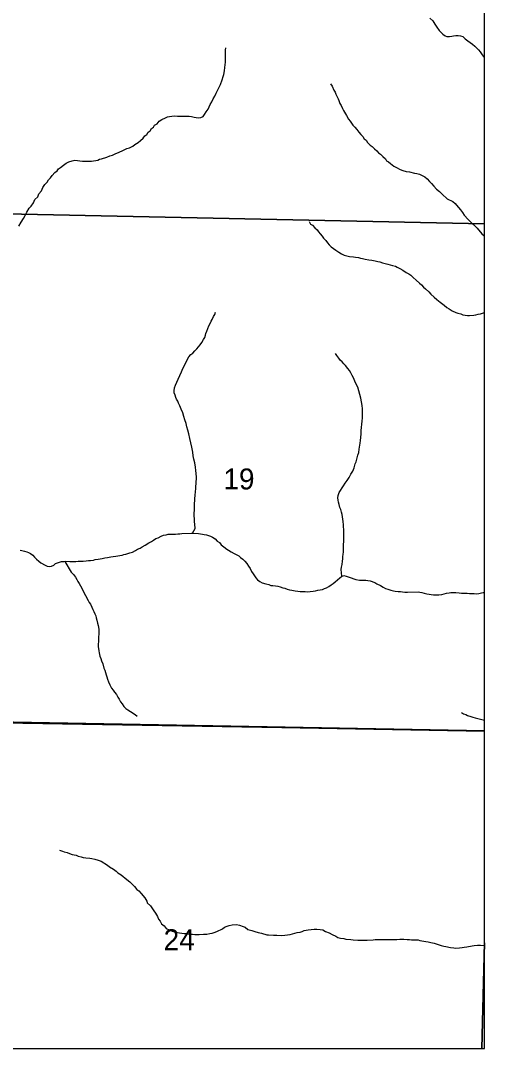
# Model space of a CAD drawing. Extents: x -10 to 158, y 8 to 33.
# Drawn here: x 43.396 to 44.324, y 15.155 to 17.212 of the extents above; entities that cross this region are included whole.
import ezdxf

# ---------------------------------------------------------------- set-up
doc = ezdxf.new("R2010")
doc.units = 0
for name, color, linetype in [('GM_X_Corporation', 7, 'Continuous'), ('GM_X_Minor_River', 7, 'Continuous'), ('GM_X_Section_Text', 7, 'Continuous')]:
    doc.layers.add(name, color=color, linetype=linetype)

msp = doc.modelspace()

# ---------------------------------------------------------------- linework, layer by layer
at = {"layer": 'GM_X_Corporation'}
for points in [[(41.4462, 15.1552), (44.324, 15.1552), (44.324, 21.9552), (41.5663, 21.9552), (41.564, 21.7852), (41.5618, 21.6932), (41.5485, 21.0008), (41.5233, 19.7709), (41.5184, 19.3523), (41.5125, 19.0268), (41.5025, 18.3092), (41.4916, 17.5539), (41.4842, 16.8508), (41.4581, 15.8355), (41.458, 15.832), (41.4573, 15.7877), (41.4556, 15.685), (41.4591, 15.5415), (41.4568, 15.5324), (41.4547, 15.4323)], [(44.324, 15.79), (44.324, 21.73), (42.4015, 21.7711), (42.3578, 21.7721), (41.564, 21.7852), (41.5618, 21.6932), (41.5485, 21.0008), (41.5233, 19.7709), (41.5184, 19.3523), (41.5125, 19.0268), (41.5025, 18.3092), (41.4916, 17.5539), (41.4842, 16.8508), (41.4581, 15.8355), (41.4922, 15.8348), (41.6019, 15.8337), (41.9512, 15.8301), (42.0434, 15.8291), (43.9186, 15.7973)], [(44.324, 16.8057), (44.324, 17.8307), (43.3612, 17.8489), (43.3329, 16.8264)], [(44.324, 15.791), (44.324, 16.8057), (43.3329, 16.8264), (43.3079, 15.8092)], [(41.4462, 15.1552), (44.324, 15.1552), (44.324, 15.79), (43.9186, 15.7973), (42.0434, 15.8291), (41.9512, 15.8301), (41.6019, 15.8337), (41.4922, 15.8348), (41.4581, 15.8355), (41.458, 15.832), (41.4573, 15.7877), (41.4556, 15.685), (41.4591, 15.5415), (41.4568, 15.5324), (41.4547, 15.4323)], [(44.324, 15.3668), (44.324, 15.791), (43.3079, 15.8092), (43.2924, 15.1552), (44.3189, 15.1552)], [(44.3189, 15.1552), (44.324, 15.1552), (44.324, 15.3668)]]:
    msp.add_lwpolyline(points, close=True, dxfattribs=at)
at = {"layer": 'GM_X_Minor_River'}
for points in [[(44.215, 17.2169), (44.2204, 17.2121), (44.2247, 17.2054), (44.2286, 17.1994), (44.2336, 17.1926), (44.2367, 17.1889), (44.2409, 17.1848), (44.2452, 17.1815), (44.249, 17.1804), (44.2539, 17.1805), (44.2584, 17.181), (44.2622, 17.1818), (44.2667, 17.1826), (44.2713, 17.1823), (44.2758, 17.1816), (44.2804, 17.1806), (44.2854, 17.1758), (44.2907, 17.1717), (44.2999, 17.165), (44.3045, 17.1609), (44.3084, 17.1576), (44.3119, 17.1539), (44.3157, 17.1494), (44.3196, 17.1438), (44.3235, 17.1385), (44.324, 17.1376)], [(43.6898, 17.0194), (43.6936, 17.0202), (43.6985, 17.0211), (43.7038, 17.0215), (43.7095, 17.0209), (43.7155, 17.021), (43.7216, 17.0207), (43.728, 17.0212), (43.7333, 17.0209), (43.7375, 17.0206), (43.7428, 17.0192), (43.7473, 17.0182), (43.7523, 17.0179), (43.7564, 17.0183), (43.7613, 17.0203), (43.7639, 17.0245), (43.7672, 17.0295), (43.7709, 17.0353), (43.7753, 17.0444), (43.7782, 17.0494), (43.7811, 17.0555), (43.7841, 17.0609), (43.787, 17.067), (43.791, 17.0747), (43.7939, 17.0804), (43.7958, 17.0842), (43.7994, 17.0934), (43.8012, 17.1003), (43.8022, 17.1041), (43.8036, 17.1117), (43.8046, 17.1185), (43.8053, 17.1235), (43.8056, 17.1292), (43.8055, 17.1371), (43.8058, 17.1409), (43.8056, 17.153), (43.8062, 17.158)], [(44.0156, 17.0856), (44.0191, 17.0807), (44.0226, 17.0728), (44.0254, 17.0691), (44.0269, 17.0653), (44.0285, 17.0608), (44.0313, 17.0559), (44.0328, 17.0521), (44.0348, 17.0461), (44.0372, 17.0424), (44.0399, 17.0363), (44.0419, 17.0326), (44.0477, 17.0221), (44.052, 17.0153), (44.0555, 17.0112), (44.0609, 17.003), (44.0648, 16.9989), (44.0687, 16.9944), (44.0729, 16.9888), (44.0768, 16.9843), (44.0806, 16.9802), (44.0834, 16.9757), (44.0872, 16.9727), (44.0899, 16.9682), (44.0953, 16.9627), (44.0991, 16.9601), (44.1038, 16.9556), (44.1084, 16.9519), (44.1118, 16.9478), (44.1157, 16.9452), (44.1203, 16.9404), (44.1261, 16.9355), (44.128, 16.9318), (44.1318, 16.9296), (44.1357, 16.9262), (44.1426, 16.921), (44.1479, 16.9181), (44.1556, 16.9145), (44.1609, 16.9123), (44.1674, 16.9105), (44.1742, 16.9095), (44.1841, 16.907), (44.1886, 16.9063), (44.1943, 16.9049), (44.1981, 16.9031), (44.205, 16.8994), (44.2096, 16.8953), (44.2139, 16.8905), (44.2181, 16.8864), (44.2224, 16.8808), (44.2278, 16.8748), (44.2339, 16.87), (44.2397, 16.8648), (44.2493, 16.8555), (44.2607, 16.85), (44.2657, 16.8463), (44.2681, 16.8426), (44.2719, 16.8381), (44.2758, 16.8332), (44.28, 16.8284), (44.2835, 16.8231), (44.2916, 16.8145), (44.2974, 16.8082), (44.302, 16.8045), (44.3055, 16.8008), (44.3097, 16.797), (44.319, 16.7858), (44.3225, 16.7821), (44.324, 16.7806)], [(43.392, 16.8006), (43.3968, 16.8087), (43.4012, 16.8163), (43.4049, 16.8224), (43.4082, 16.829), (43.4129, 16.837), (43.4167, 16.8409), (43.4215, 16.8478), (43.4244, 16.8539), (43.43, 16.8593), (43.4325, 16.8654), (43.4373, 16.8716), (43.4399, 16.878), (43.4443, 16.8842), (43.4491, 16.8892), (43.4517, 16.8934), (43.4558, 16.8977), (43.4591, 16.9019), (43.4643, 16.9081), (43.4688, 16.9115), (43.4714, 16.9154), (43.4755, 16.9185), (43.4815, 16.9228), (43.4867, 16.9267), (43.4923, 16.9298), (43.4987, 16.9318), (43.504, 16.9326), (43.5097, 16.9324), (43.5142, 16.9317), (43.5195, 16.931), (43.5248, 16.9307), (43.5373, 16.931), (43.5419, 16.9314), (43.546, 16.9323), (43.5502, 16.9331), (43.5539, 16.9347), (43.5577, 16.9355), (43.5686, 16.9387), (43.5746, 16.9415), (43.5799, 16.9427), (43.5851, 16.9459), (43.593, 16.949), (43.6002, 16.9522), (43.6084, 16.9561), (43.6137, 16.9577), (43.6201, 16.9609), (43.6242, 16.9644), (43.6313, 16.9683), (43.6354, 16.9725), (43.641, 16.9768), (43.6443, 16.9818), (43.648, 16.9841), (43.651, 16.9887), (43.6547, 16.9915), (43.6577, 16.9961), (43.6614, 16.9988), (43.664, 17.003), (43.6689, 17.0057), (43.6733, 17.0111), (43.6782, 17.0146), (43.6857, 17.0178), (43.6898, 17.0194)], [(43.9735, 16.8099), (43.9762, 16.805), (43.98, 16.8028), (43.9843, 16.7972), (43.9893, 16.7932), (43.9916, 16.7894), (43.9951, 16.7857), (43.9993, 16.7808), (44.0017, 16.7767), (44.0063, 16.7722), (44.0102, 16.7674), (44.0132, 16.7636), (44.0171, 16.7592), (44.0263, 16.7525), (44.0324, 16.7488), (44.0382, 16.7455), (44.0435, 16.7429), (44.0484, 16.7415), (44.0541, 16.7401), (44.0621, 16.7395), (44.0659, 16.7388), (44.072, 16.7382), (44.0758, 16.7371), (44.0799, 16.7364), (44.0856, 16.735), (44.0925, 16.7336), (44.0989, 16.7326), (44.105, 16.7315), (44.1107, 16.7301), (44.1145, 16.7294), (44.1202, 16.7277), (44.1255, 16.7259), (44.1305, 16.7248), (44.1403, 16.7223), (44.1457, 16.7205), (44.1495, 16.7191), (44.1545, 16.7158), (44.1606, 16.7128), (44.1675, 16.708), (44.1728, 16.7055), (44.1766, 16.7025), (44.1813, 16.6984), (44.1874, 16.6928), (44.1943, 16.6865), (44.1982, 16.6836), (44.202, 16.6787), (44.2063, 16.6754), (44.2124, 16.6694), (44.2167, 16.6646), (44.2232, 16.659), (44.229, 16.6538), (44.2351, 16.6486), (44.2435, 16.6427), (44.2489, 16.6378), (44.2535, 16.6353), (44.2596, 16.6316), (44.2665, 16.6283), (44.271, 16.6269), (44.2764, 16.6251), (44.2809, 16.6236), (44.2851, 16.6229), (44.29, 16.6223), (44.2942, 16.622), (44.3025, 16.6229), (44.307, 16.6237), (44.3116, 16.6249), (44.3161, 16.6254), (44.3199, 16.627), (44.324, 16.6283)], [(43.7399, 16.1864), (43.745, 16.1957), (43.7441, 16.2044), (43.7436, 16.2094), (43.7433, 16.2272), (43.7436, 16.2317), (43.7438, 16.242), (43.7443, 16.2556), (43.745, 16.2621), (43.7456, 16.2701), (43.7462, 16.2754), (43.7465, 16.2799), (43.7472, 16.286), (43.7477, 16.2985), (43.7472, 16.3057), (43.7464, 16.3118), (43.7455, 16.3186), (43.7442, 16.3273), (43.7426, 16.3345), (43.7413, 16.3413), (43.7404, 16.3488), (43.7387, 16.3583), (43.7367, 16.367), (43.7347, 16.376), (43.7326, 16.3851), (43.7306, 16.3927), (43.7286, 16.3994), (43.7269, 16.4059), (43.7242, 16.4134), (43.7222, 16.4198), (43.7201, 16.427), (43.717, 16.4349), (43.7146, 16.4413), (43.7119, 16.4465), (43.7103, 16.4503), (43.7079, 16.4544), (43.7064, 16.4582), (43.7048, 16.4627), (43.7032, 16.4676), (43.7027, 16.4714), (43.7034, 16.4771), (43.7056, 16.4828), (43.7081, 16.4886), (43.711, 16.4947), (43.7176, 16.5092), (43.7205, 16.5161), (43.7231, 16.5207), (43.7249, 16.5253), (43.7274, 16.5302), (43.73, 16.5348), (43.7326, 16.539), (43.7367, 16.544), (43.7404, 16.5468), (43.7441, 16.551), (43.7482, 16.5556), (43.7519, 16.5595), (43.7549, 16.5633), (43.7586, 16.5683), (43.7615, 16.5741), (43.7641, 16.5783), (43.7655, 16.5825), (43.7666, 16.5863), (43.7684, 16.5909), (43.7706, 16.5962), (43.7724, 16.6012), (43.7749, 16.6058), (43.7771, 16.6104), (43.7793, 16.6142), (43.7819, 16.6199), (43.7841, 16.6241), (43.7855, 16.6287)], [(44.0389, 16.1001), (44.0374, 16.1138), (44.0381, 16.1183), (44.0391, 16.1236), (44.0398, 16.1301), (44.0404, 16.135), (44.0407, 16.1392), (44.041, 16.1442), (44.0417, 16.1487), (44.042, 16.1533), (44.0419, 16.1586), (44.0422, 16.1647), (44.0425, 16.1688), (44.0424, 16.173), (44.0427, 16.1776), (44.0427, 16.1814), (44.0429, 16.1897), (44.0419, 16.2033), (44.041, 16.2101), (44.0401, 16.2189), (44.0393, 16.2238), (44.0381, 16.2287), (44.0365, 16.2336), (44.0349, 16.2377), (44.0332, 16.2441), (44.0317, 16.2487), (44.0312, 16.2524), (44.0304, 16.2574), (44.031, 16.2619), (44.0332, 16.2676), (44.0358, 16.2719), (44.0391, 16.2769), (44.0421, 16.2811), (44.0454, 16.2864), (44.0491, 16.2918), (44.0531, 16.298), (44.0568, 16.3045), (44.0605, 16.3106), (44.0634, 16.3171), (44.0655, 16.3251), (44.0673, 16.3289), (44.0688, 16.3346), (44.0709, 16.3423), (44.0727, 16.348), (44.0733, 16.3544), (44.0747, 16.3628), (44.0754, 16.3666), (44.0757, 16.3719), (44.0773, 16.3845), (44.0776, 16.3921), (44.0782, 16.3981), (44.0785, 16.4046), (44.0792, 16.4107), (44.0798, 16.4171), (44.0801, 16.4228), (44.0799, 16.435), (44.079, 16.4421), (44.0781, 16.449), (44.0765, 16.4565), (44.0724, 16.4716), (44.0704, 16.4788), (44.0673, 16.4844), (44.0649, 16.4904), (44.0621, 16.4972), (44.0594, 16.5017), (44.0567, 16.507), (44.0536, 16.5122), (44.0505, 16.516), (44.0462, 16.5219), (44.0424, 16.5253), (44.0393, 16.529), (44.035, 16.5327), (44.0323, 16.5365), (44.0284, 16.5421), (44.0261, 16.5458)], [(43.3946, 16.1523), (43.3984, 16.1516), (43.4033, 16.1502), (43.4079, 16.1491), (43.4117, 16.1477), (43.4155, 16.1459), (43.4201, 16.1425), (43.4232, 16.1384), (43.4274, 16.1347), (43.432, 16.1302), (43.4359, 16.1269), (43.4451, 16.1221), (43.4489, 16.1207), (43.4538, 16.1196), (43.4576, 16.1201), (43.4621, 16.1224), (43.4658, 16.1255), (43.4714, 16.1279), (43.4778, 16.1295), (43.4824, 16.13), (43.4862, 16.1301), (43.4945, 16.1294), (43.5062, 16.1297), (43.5108, 16.1301), (43.5206, 16.1303), (43.5266, 16.1308), (43.5315, 16.1316), (43.5353, 16.1317), (43.5414, 16.1326), (43.5451, 16.1334), (43.5512, 16.1342), (43.5591, 16.1359), (43.5644, 16.1368), (43.5697, 16.1376), (43.5761, 16.1389), (43.581, 16.1397), (43.5863, 16.1406), (43.5946, 16.1418), (43.5987, 16.1427), (43.6025, 16.1435), (43.6066, 16.1443), (43.6104, 16.1455), (43.6141, 16.1471), (43.6194, 16.1487), (43.6258, 16.1519), (43.6295, 16.1546), (43.6352, 16.1566), (43.6393, 16.1593), (43.6449, 16.1625), (43.6524, 16.1668), (43.6576, 16.1699), (43.6614, 16.1726), (43.6662, 16.1757), (43.6708, 16.1773), (43.6768, 16.1801), (43.682, 16.1825), (43.6869, 16.1833), (43.6907, 16.1841), (43.6952, 16.1846), (43.7009, 16.1843), (43.7054, 16.1844), (43.7104, 16.1849)], [(43.7104, 16.1849), (43.7145, 16.1853), (43.7183, 16.1858), (43.7376, 16.1861), (43.7414, 16.1866), (43.7516, 16.186), (43.7554, 16.1853), (43.7596, 16.1846), (43.7634, 16.1839), (43.7679, 16.1829), (43.7717, 16.1818), (43.7759, 16.1807), (43.7797, 16.1782), (43.7851, 16.1752), (43.7893, 16.1707), (43.7935, 16.1678), (43.7974, 16.1633), (43.8024, 16.1592), (43.8081, 16.1544), (43.812, 16.1522), (43.8173, 16.1492), (43.823, 16.1459), (43.8272, 16.1437), (43.8322, 16.1408), (43.8361, 16.1378), (43.8407, 16.1345), (43.8445, 16.1304), (43.8484, 16.1255), (43.8515, 16.1207), (43.855, 16.1154), (43.8577, 16.1094), (43.8612, 16.1053), (43.8636, 16.1008), (43.8663, 16.097), (43.8701, 16.0933), (43.8744, 16.09), (43.8793, 16.087), (43.8862, 16.0849), (43.8923, 16.0835), (43.8964, 16.082), (43.9002, 16.0817), (43.9055, 16.081), (43.9105, 16.0804), (43.9154, 16.0793), (43.9204, 16.0771), (43.9242, 16.0761), (43.9295, 16.0743), (43.9341, 16.0732), (43.9382, 16.0722), (43.9454, 16.0708), (43.9504, 16.0701), (43.9553, 16.0698), (43.9595, 16.0695), (43.9651, 16.0696), (43.9689, 16.0693), (43.9754, 16.0698), (43.981, 16.0703), (43.9856, 16.0711), (43.9908, 16.0723), (43.9999, 16.074), (44.004, 16.0756), (44.0078, 16.0772), (44.0127, 16.0796), (44.0175, 16.0827), (44.0212, 16.0858), (44.0254, 16.0889), (44.0298, 16.0931), (44.0343, 16.097), (44.038, 16.0997), (44.0425, 16.1017), (44.0471, 16.1007), (44.0513, 16.0988), (44.057, 16.0967), (44.0623, 16.0949), (44.0669, 16.0934), (44.0741, 16.0924), (44.0779, 16.0921), (44.0821, 16.0922), (44.0866, 16.0926), (44.0908, 16.092), (44.0953, 16.0909), (44.1048, 16.0877), (44.1087, 16.0851), (44.1159, 16.0814), (44.1213, 16.0785), (44.1259, 16.0759), (44.1304, 16.0741), (44.1365, 16.0723), (44.1418, 16.0713), (44.1456, 16.0706), (44.1513, 16.0699), (44.1559, 16.0696), (44.16, 16.0689), (44.1646, 16.0686), (44.1699, 16.0684), (44.1911, 16.0687), (44.1949, 16.0684), (44.1987, 16.0677), (44.2032, 16.0663), (44.2089, 16.0649), (44.2135, 16.0642)], [(43.4839, 16.13), (43.4971, 16.1083), (43.5018, 16.1034), (43.5053, 16.0985), (43.508, 16.094), (43.5103, 16.0899), (43.5127, 16.0854), (43.5154, 16.0813), (43.5201, 16.0723), (43.5232, 16.0666), (43.5256, 16.0617), (43.5307, 16.052), (43.533, 16.0478), (43.5353, 16.0441), (43.5381, 16.0384), (43.5404, 16.0339), (43.5424, 16.0294), (43.5444, 16.0253), (43.546, 16.0211), (43.5472, 16.017), (43.5484, 16.0125), (43.5496, 16.0064), (43.5512, 16.0019), (43.5517, 15.9981), (43.5521, 15.9936), (43.5523, 15.9856), (43.5516, 15.9776), (43.5517, 15.9738), (43.5514, 15.9697), (43.5511, 15.964), (43.5512, 15.9598), (43.5521, 15.9511), (43.5529, 15.9466), (43.5546, 15.9405), (43.5562, 15.9356), (43.5574, 15.9311), (43.5601, 15.9247), (43.5625, 15.9164), (43.5641, 15.9122), (43.5653, 15.9077), (43.5669, 15.9032), (43.5682, 15.8987), (43.5697, 15.8941), (43.5713, 15.8892), (43.5741, 15.8832), (43.5776, 15.8765), (43.5807, 15.872), (43.5834, 15.8682), (43.5873, 15.8637), (43.5904, 15.8581), (43.5928, 15.854), (43.5959, 15.8491), (43.599, 15.8446), (43.6021, 15.8397), (43.6063, 15.8356), (43.6106, 15.8327), (43.6155, 15.8293), (43.6247, 15.8234), (43.6293, 15.8201)], [(44.2135, 16.0642), (44.2173, 16.0635), (44.2218, 16.0632), (44.2271, 16.0629), (44.2328, 16.063), (44.2385, 16.0635), (44.2434, 16.0647), (44.2479, 16.0663), (44.2532, 16.0672), (44.2569, 16.0676), (44.2611, 16.0677), (44.2668, 16.0674), (44.2736, 16.0672), (44.2778, 16.0665), (44.2815, 16.0666), (44.2857, 16.0663), (44.2895, 16.0663), (44.294, 16.066), (44.2993, 16.0658), (44.3035, 16.0658), (44.3077, 16.0651), (44.313, 16.0656), (44.3179, 16.0668), (44.3224, 16.0677), (44.324, 16.0682)], [(44.2782, 15.8276), (44.2824, 15.8246), (44.2865, 15.8235), (44.2904, 15.8217), (44.2965, 15.8195), (44.3006, 15.8185), (44.3056, 15.8171), (44.3109, 15.8156), (44.324, 15.8124)], [(43.4736, 15.5518), (43.4793, 15.5497), (43.4831, 15.5486), (43.4892, 15.5476), (43.4934, 15.5454), (43.4987, 15.5436), (43.507, 15.5418), (43.5109, 15.54), (43.5169, 15.5389), (43.5211, 15.5375), (43.5264, 15.5368), (43.5344, 15.5362), (43.5382, 15.5355), (43.5443, 15.5341), (43.5507, 15.5323), (43.5568, 15.5298), (43.5698, 15.5217), (43.5737, 15.5187), (43.5813, 15.5143), (43.5871, 15.5102), (43.5902, 15.5065), (43.597, 15.5028), (43.6082, 15.4935), (43.6143, 15.4887), (43.6178, 15.485), (43.6239, 15.479), (43.6282, 15.4734), (43.6324, 15.4704), (43.637, 15.4656), (43.644, 15.4566), (43.6483, 15.4502), (43.6491, 15.4465), (43.6556, 15.4405), (43.6584, 15.4368), (43.6626, 15.4304), (43.6654, 15.4259), (43.6696, 15.4191), (43.672, 15.4139), (43.6751, 15.4098), (43.6778, 15.4049), (43.6828, 15.4008), (43.6871, 15.3955), (43.6928, 15.3926), (43.6989, 15.3901), (43.7061, 15.3879), (43.7137, 15.3865), (43.7228, 15.3852), (43.7289, 15.3849), (43.7331, 15.3842), (43.7395, 15.384), (43.7441, 15.3833), (43.7482, 15.383), (43.7528, 15.3831), (43.7615, 15.3836), (43.7686, 15.3841), (43.7743, 15.385), (43.7788, 15.3862), (43.7833, 15.3874), (43.7882, 15.389), (43.7995, 15.3949), (43.8036, 15.3976), (43.8089, 15.3996), (43.8134, 15.4012), (43.8194, 15.4028), (43.8281, 15.4034), (43.8338, 15.402), (43.841, 15.3991), (43.8448, 15.3976), (43.8506, 15.3935), (43.8586, 15.3914), (43.8647, 15.3892), (43.8711, 15.3874), (43.878, 15.3857), (43.8882, 15.3828), (43.892, 15.3825), (43.9019, 15.3819), (43.9087, 15.3817), (43.9185, 15.3815), (43.9242, 15.3819), (43.9352, 15.3833), (43.9495, 15.387), (43.9555, 15.3882), (43.9593, 15.3894), (43.9634, 15.391), (43.9713, 15.3923), (43.9774, 15.3931), (43.983, 15.394), (43.9887, 15.3941), (43.9955, 15.3935), (44.0008, 15.3924), (44.0058, 15.3895), (44.0134, 15.3866), (44.0195, 15.3829), (44.0268, 15.3796), (44.0306, 15.3774), (44.0356, 15.376), (44.0428, 15.375), (44.0466, 15.3739), (44.0564, 15.3729), (44.061, 15.3723), (44.0704, 15.372)], [(44.0704, 15.372), (44.0773, 15.3718), (44.0894, 15.372), (44.1011, 15.3726), (44.1052, 15.373), (44.131, 15.3735), (44.1355, 15.3732), (44.145, 15.3734), (44.1487, 15.3734), (44.1548, 15.3739), (44.1586, 15.374), (44.1624, 15.3737), (44.1696, 15.3734), (44.1741, 15.3735), (44.1779, 15.3728), (44.1851, 15.3726), (44.1911, 15.3723), (44.195, 15.3712), (44.2067, 15.3695), (44.2113, 15.3685), (44.2166, 15.3674), (44.2231, 15.3657), (44.2276, 15.3646), (44.2375, 15.3614), (44.2425, 15.3596), (44.2466, 15.3589), (44.2561, 15.3571), (44.2626, 15.3565), (44.2667, 15.3562), (44.2739, 15.3563), (44.2792, 15.3572), (44.2834, 15.358), (44.2886, 15.3585), (44.2924, 15.3593), (44.3037, 15.361), (44.3098, 15.3619), (44.3158, 15.362), (44.324, 15.3611)]]:
    msp.add_lwpolyline(points, dxfattribs=at)

# ---------------------------------------------------------------- texts
at = {"layer": 'GM_X_Section_Text'}
for s, p in [('19', (43.8016, 16.274)), ('24', (43.682, 15.3518))]:
    msp.add_text(s, height=0.04186, rotation=0, dxfattribs=at).set_placement(p)

doc.saveas('drawing.dxf')
